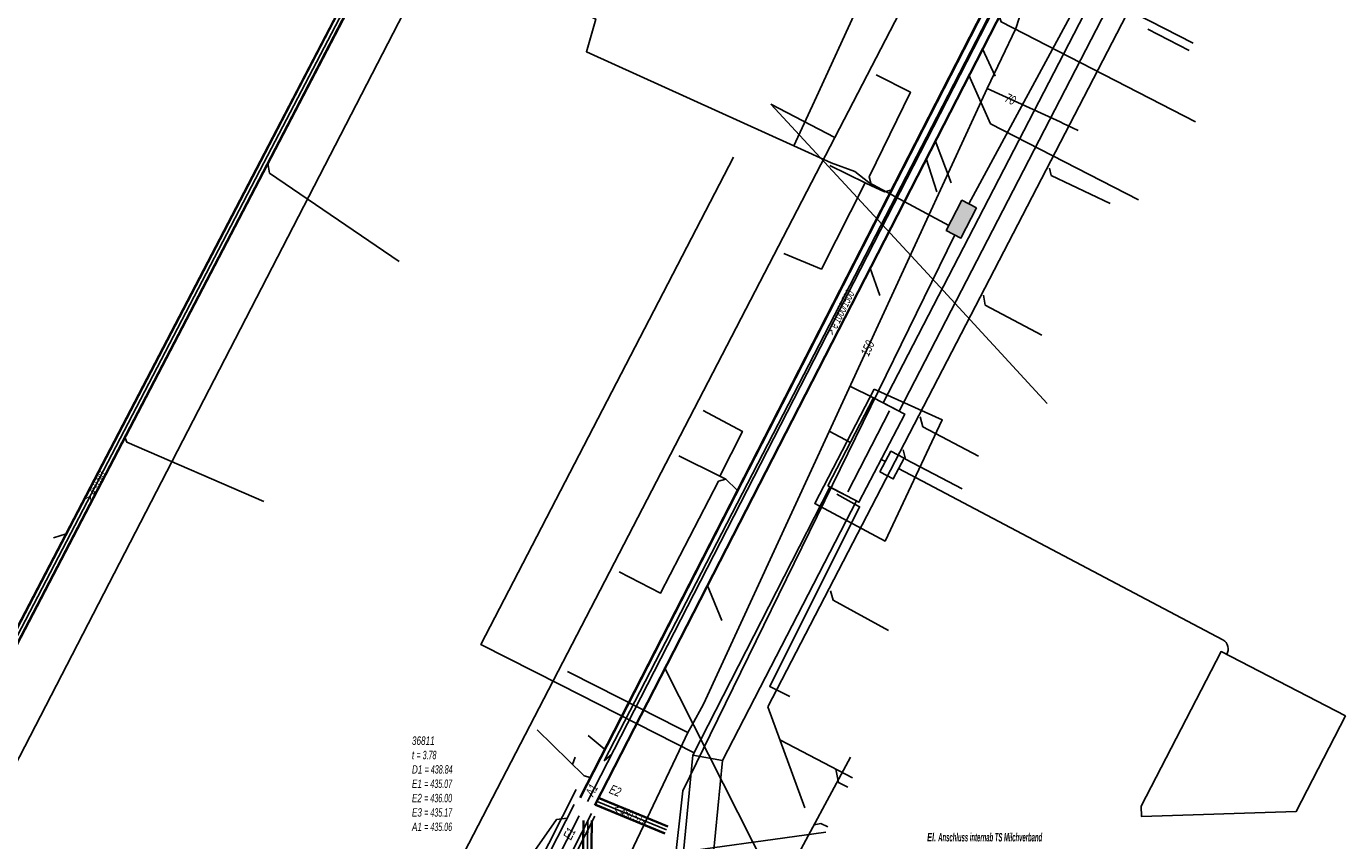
# Model space of a CAD drawing. Header units: metres. Extents: x 2695563 to 2696938, y 1260544 to 1262032.
# Tile 258 of 303: x 2696718 to 2696797, y 1261573 to 1261621. Entities that reach past the tile are written whole.
import ezdxf

# ---------------------------------------------------------------- set-up
doc = ezdxf.new("R2010")
doc.units = ezdxf.units.M
doc.linetypes.add('AUSGEZOGEN', pattern=[0])
for name, color, linetype in [('AW_LK_ Haltung Text', 7, 'AUSGEZOGEN'), ('AW_LK_Ein-Auslauftext', 24, 'AUSGEZOGEN'), ('AW_LK_Haltung', 24, 'AUSGEZOGEN'), ('AW_LK_Normschacht Text', 24, 'AUSGEZOGEN'), ('AW_LK_Schacht Detaillinie', 24, 'AUSGEZOGEN'), ('AW_LK_Trasselinie', 24, 'AUSGEZOGEN'), ('EW_LK_Bauwerk_FL_Linie_Punkt', 1, 'AUSGEZOGEN'), ('EW_LK_Freitext_Text', 1, 'AUSGEZOGEN'), ('EW_LK_Trasseabs', 1, 'AUSGEZOGEN'), ('EW_LK_Trasserand', 1, 'AUSGEZOGEN'), ('FM_LK_SW_BAUWERK', 94, 'AUSGEZOGEN'), ('FM_LK_SW_TRASSEKANTE', 94, 'AUSGEZOGEN'), ('LKSwisscomProjekterimeterAktiv', 7, 'AUSGEZOGEN'), ('WA_LK_Leitung', 171, 'AUSGEZOGEN'), ('WA_LK_Leitung_Text', 171, 'AUSGEZOGEN')]:
    doc.layers.add(name, color=color, linetype=linetype)
doc.styles.add('ARIAL', font='arial.ttf')
doc.styles.add('ARIALNARROW', font='ARIALN.TTF')
pattern_1 = [(0, (2703955, 1269100), (4050, 4050), [4050, -4050]), (90, (2703955, 1269100), (-4050, 4050), [4050, -4050])]
pattern_2 = [(0, (2708005, 1273150), (6075, 6075), [6075, -6075]), (90, (2708005, 1273150), (-6075, 6075), [6075, -6075])]

# ---------------------------------------------------------------- blocks, each defined once
blk = doc.blocks.new('COMPLEXOBJECT_1480')
at = {"layer": 'AW_LK_Trasselinie', "color": 24, "linetype": 'AUSGEZOGEN', "transparency": 33554687}
blk.add_line((6720.689, 11518.046), (6750.128, 11575.842), dxfattribs=at)
for centre, radius, start, end in [((6676.008, 11544.063), 51.704, 320.62608, 329.78882), ((6675.991, 11544.089), 51.733, 311.46648, 320.61535)]:
    blk.add_arc(centre, radius, start, end, dxfattribs=at)
blk = doc.blocks.new('COMPLEXOBJECT_1481')
at = {"layer": 'AW_LK_Trasselinie', "color": 24, "linetype": 'AUSGEZOGEN', "transparency": 33554687}
blk.add_line((6720.929, 11517.922), (6749.999, 11574.954), dxfattribs=at)
for centre, radius, start, end in [((6674.977, 11544.928), 53.3, 320.6239, 329.55716), ((6674.868, 11545.007), 53.435, 311.7185, 320.63292)]:
    blk.add_arc(centre, radius, start, end, dxfattribs=at)
blk = doc.blocks.new('COMPLEXOBJECT_1482')
at = {"layer": 'AW_LK_Trasselinie', "color": 24, "linetype": 'AUSGEZOGEN', "transparency": 33554687}
blk.add_line((6721.995, 11517.371), (6751.044, 11574.396), dxfattribs=at)
for centre, radius, start, end in [((6674.333, 11545.522), 55.355, 320.56226, 329.43287), ((6674.405, 11545.438), 55.246, 311.76631, 320.58131)]:
    blk.add_arc(centre, radius, start, end, dxfattribs=at)
blk = doc.blocks.new('COMPLEXOBJECT_1483')
at = {"layer": 'AW_LK_Trasselinie', "color": 24, "linetype": 'AUSGEZOGEN', "transparency": 33554687}
blk.add_line((6722.235, 11517.247), (6751.254, 11574.251), dxfattribs=at)
for centre, radius, start, end in [((6672.301, 11547.134), 58.195, 320.61549, 329.09838), ((6672.179, 11547.201), 58.331, 312.25874, 320.64037)]:
    blk.add_arc(centre, radius, start, end, dxfattribs=at)
blk = doc.blocks.new('COMPLEXOBJECT_1539')
at = {"layer": 'AW_LK_Haltung', "color": 24, "linetype": 'AUSGEZOGEN', "transparency": 33554687}
blk.add_lwpolyline([(6722.86, 11520.251), (6724.198, 11522.826), (6729.666, 11533.766), (6733.344, 11540.82), (6735.685, 11545.562), (6741.441, 11556.759), (6750.307, 11574.269)], dxfattribs=at)
for centre, radius, start, end in [((6677.77, 11543.235), 50.61, 331.22203, 332.99105), ((6676.168, 11543.994), 52.38, 329.62769, 331.33727), ((6675.429, 11544.513), 53.28, 328.3487, 329.54749), ((6677.941, 11542.852), 50.27, 325.96164, 328.45787), ((6676.015, 11544.077), 52.552, 322.52514, 326.03073), ((6675.229, 11544.709), 53.56, 319.06076, 322.50085), ((6675.486, 11544.528), 53.247, 315.26612, 319.02586), ((6695.337, 11523.413), 24.306, 309.55876, 317.69044)]:
    blk.add_arc(centre, radius, start, end, dxfattribs=at)
blk = doc.blocks.new('COMPLEXOBJECT_1895')
at = {"layer": 'EW_LK_Trasseabs', "color": 1, "linetype": 'AUSGEZOGEN', "transparency": 33554687}
blk.add_line((6788.993, 11584.838), (6769.501, 11595.128), dxfattribs=at)
blk.add_arc((6788.67, 11584.285), 0.641, 328.93283, 59.74886, dxfattribs=at)

msp = doc.modelspace()

# ---------------------------------------------------------------- hatches: boundary and pattern name
at = {"layer": 'EW_LK_Bauwerk_FL_Linie_Punkt', "lineweight": 18, "transparency": 33554687}
h = msp.add_hatch(dxfattribs=at)
h.set_pattern_fill('MUSTER', color=1, scale=4050, style=0, pattern_type=2)
h.set_pattern_definition(pattern_1)
h.paths.add_polyline_path([(2696766.213, 1261593.892), (2696768.088, 1261592.915), (2696770.845, 1261598.204), (2696768.971, 1261599.181)], flags=0)
h = msp.add_hatch(dxfattribs=at)
h.set_pattern_fill('MUSTER', color=1, scale=4050, style=0, pattern_type=2)
h.set_pattern_definition(pattern_1)
h.paths.add_polyline_path([(2696769.349, 1261594.74), (2696770.145, 1261594.319), (2696770.798, 1261595.557), (2696770.002, 1261595.978)], flags=0)
h = msp.add_hatch(dxfattribs=at)
h.set_pattern_fill('MUSTER', color=1, scale=4050, style=0, pattern_type=2)
h.set_pattern_definition(pattern_1)
h.paths.add_polyline_path([(2696797.331, 1261580.073), (2696789.844, 1261583.943), (2696785.039, 1261574.648), (2696785.065, 1261574.041), (2696794.366, 1261574.337)], flags=0)
at = {"layer": 'EW_LK_Trasserand', "lineweight": 18, "transparency": 33554687}
h = msp.add_hatch(dxfattribs=at)
h.set_pattern_fill('MUSTER', color=1, scale=6075, style=0, pattern_type=2)
h.set_pattern_definition(pattern_2)
h.paths.add_polyline_path([(2696787.941, 1261634.491), (2696769.552, 1261598.878), (2696770.499, 1261598.385), (2696788.885, 1261633.991)], flags=0)
h = msp.add_hatch(dxfattribs=at)
h.set_pattern_fill('MUSTER', color=1, scale=6075, style=0, pattern_type=2)
h.set_pattern_definition(pattern_2)
h.paths.add_polyline_path([(2696759.892, 1261577.402), (2696767.941, 1261592.998), (2696766.34, 1261593.82), (2696758.111, 1261577.712)], flags=0)
h = msp.add_hatch(dxfattribs=at)
h.set_pattern_fill('MUSTER', color=1, scale=6075, style=0, pattern_type=2)
h.set_pattern_definition(pattern_2)
h.paths.add_polyline_path([(2696758.074, 1261558.664), (2696759.892, 1261577.402), (2696758.111, 1261577.712), (2696756.282, 1261558.838)], flags=0)
at = {"layer": 'FM_LK_SW_BAUWERK', "transparency": 33554687}
msp.add_hatch(color=7, dxfattribs=at).paths.add_polyline_path([(2696775.162, 1261610.599), (2696774.274, 1261611.058), (2696773.331, 1261609.238), (2696774.219, 1261608.778)])
at = {"layer": 'LKSwisscomProjekterimeterAktiv', "transparency": 33554687}
h = msp.add_hatch(dxfattribs=at)
h.set_pattern_fill('MUSTER', color=94, scale=7500, style=0, pattern_type=2)
h.set_pattern_definition([(0, (2710855, 1276000), (7500, 7500), [7500, -7500]), (90, (2710855, 1276000), (-7500, 7500), [7500, -7500])])
h.paths.add_polyline_path([(2696768.999, 1261599.706), (2696765.429, 1261592.831), (2696769.66, 1261590.583), (2696773.097, 1261597.855)], flags=0)

# ---------------------------------------------------------------- linework, layer by layer
at = {"layer": 'AW_LK_Haltung', "linetype": 'AUSGEZOGEN', "transparency": 33554687}
for p, q in [((2696732.105, 1261613.408), (2696749.397, 1261646.569)), ((2696732.125, 1261613.398), (2696749.416, 1261646.559)), ((2696732.144, 1261613.388), (2696749.436, 1261646.549)), ((2696732.504, 1261613.2), (2696749.796, 1261646.361)), ((2696732.523, 1261613.19), (2696749.816, 1261646.351)), ((2696732.543, 1261613.18), (2696749.835, 1261646.341)), ((2696751.318, 1261575.181), (2696786.702, 1261644.188)), ((2696751.336, 1261575.172), (2696786.72, 1261644.179)), ((2696751.354, 1261575.163), (2696786.738, 1261644.17)), ((2696752.208, 1261574.725), (2696787.592, 1261643.732)), ((2696752.226, 1261574.716), (2696787.61, 1261643.723)), ((2696752.244, 1261574.707), (2696787.628, 1261643.714)), ((2696711.017, 1261572.985), (2696732.105, 1261613.408)), ((2696711.037, 1261572.975), (2696732.125, 1261613.398)), ((2696711.056, 1261572.965), (2696732.144, 1261613.388)), ((2696711.416, 1261572.777), (2696732.504, 1261613.2)), ((2696711.435, 1261572.767), (2696732.523, 1261613.19)), ((2696711.455, 1261572.757), (2696732.543, 1261613.18)), ((2696756.427, 1261573), (2696752.256, 1261574.714)), ((2696756.435, 1261573.021), (2696752.264, 1261574.735)), ((2696756.444, 1261573.042), (2696752.273, 1261574.756)), ((2696756.598, 1261573.416), (2696752.427, 1261575.13)), ((2696756.607, 1261573.437), (2696752.436, 1261575.151)), ((2696756.615, 1261573.458), (2696752.444, 1261575.172)), ((2696751.047, 1261538.444), (2696751.526, 1261573.8)), ((2696751.067, 1261538.443), (2696751.546, 1261573.799)), ((2696751.087, 1261538.443), (2696751.566, 1261573.799)), ((2696751.547, 1261538.437), (2696752.026, 1261573.793)), ((2696751.567, 1261538.437), (2696752.046, 1261573.793)), ((2696751.587, 1261538.436), (2696752.066, 1261573.792))]:
    msp.add_line(p, q, dxfattribs=at)
at = {"layer": 'AW_LK_Haltung', "color": 255, "transparency": 33554687}
for p, q in [((2696732.324, 1261613.294), (2696749.616, 1261646.455)), ((2696751.781, 1261574.944), (2696787.165, 1261643.951)), ((2696711.236, 1261572.871), (2696732.324, 1261613.294)), ((2696756.521, 1261573.229), (2696752.35, 1261574.943)), ((2696751.317, 1261538.44), (2696751.796, 1261573.796))]:
    msp.add_line(p, q, dxfattribs=at)
at = {"layer": 'AW_LK_Haltung', "color": 24, "linetype": 'AUSGEZOGEN', "transparency": 33554687}
for p, q in [((2696762.619, 1261580.614), (2696788.23, 1261630.066)), ((2696785.443, 1261621.328), (2696787.933, 1261620.04)), ((2696776.265, 1261618.514), (2696775.511, 1261620.157)), ((2696775.986, 1261615.652), (2696774.698, 1261618.569)), ((2696772.759, 1261616.051), (2696773.145, 1261616.606)), ((2696784.895, 1261611.078), (2696775.996, 1261615.647)), ((2696773.62, 1261612.094), (2696772.669, 1261614.642)), ((2696772.778, 1261611.551), (2696772.13, 1261613.572)), ((2696769.353, 1261605.338), (2696768.754, 1261606.966)), ((2696719.689, 1261590.774), (2696720.461, 1261591.02)), ((2696759.844, 1261585.806), (2696758.965, 1261587.958)), ((2696763.23, 1261569.52), (2696756.404, 1261582.977)), ((2696764.828, 1261574.548), (2696762.619, 1261580.615)), ((2696751.811, 1261578.906), (2696752.772, 1261578.098)), ((2696767.7, 1261576.357), (2696763.373, 1261578.626)), ((2696752.779, 1261577.381), (2696753.254, 1261577.803)), ((2696751.043, 1261577.596), (2696750.873, 1261577.152)), ((2696767.582, 1261577.603), (2696763.23, 1261569.52))]:
    msp.add_line(p, q, dxfattribs=at)
for points in [[(2696788.309, 1261615.762), (2696776.635, 1261621.767), (2696776.515, 1261622.127)], [(2696788.171, 1261620.486), (2696784.684, 1261622.266), (2696784.579, 1261622.735)], [(2696769.12, 1261618.58), (2696771.18, 1261617.54), (2696768.71, 1261612.46), (2696768.847, 1261611.923)], [(2696740.463, 1261607.366), (2696732.665, 1261612.681), (2696732.577, 1261613.285)], [(2696766.33, 1261613.14), (2696768.468, 1261612.106), (2696768.847, 1261611.923), (2696769.62, 1261611.55), (2696770.01, 1261611.65)], [(2696783.178, 1261610.863), (2696779.64, 1261612.548), (2696779.531, 1261612.977)], [(2696763.58, 1261607.85), (2696765.83, 1261606.92), (2696768.468, 1261612.106)], [(2696779.08, 1261602.958), (2696775.677, 1261604.753), (2696775.576, 1261605.344)], [(2696758.72, 1261598.43), (2696761.09, 1261597.17), (2696759.722, 1261594.484)], [(2696775.282, 1261595.682), (2696771.928, 1261597.446), (2696771.775, 1261598.034)], [(2696732.34, 1261592.965), (2696724.096, 1261596.514), (2696723.981, 1261596.825)], [(2696774.287, 1261593.723), (2696770.89, 1261595.5), (2696770.748, 1261596.055)], [(2696757.27, 1261595.71), (2696759.722, 1261594.484), (2696760.094, 1261594.298), (2696760.748, 1261593.668)], [(2696753.68, 1261588.73), (2696756.16, 1261587.45), (2696759.65, 1261594.17), (2696760.094, 1261594.298)], [(2696769.874, 1261585.211), (2696766.535, 1261587.026), (2696766.379, 1261587.591)], [(2696748.76, 1261579.25), (2696751.578, 1261576.475), (2696751.939, 1261576.382)], [(2696767.413, 1261575.804), (2696766.865, 1261576.07), (2696766.705, 1261576.881)], [(2696742.11, 1261566.44), (2696744.09, 1261565.52), (2696749.908, 1261573.85), (2696750.549, 1261573.93)], [(2696766.222, 1261573.416), (2696765.801, 1261573.621), (2696765.408, 1261573.543)]]:
    msp.add_lwpolyline(points, dxfattribs=at)
at = {"layer": 'AW_LK_Schacht Detaillinie', "color": 24, "linetype": 'AUSGEZOGEN', "transparency": 33554687}
for p, q in [((2696772.759, 1261616.051), (2696783.727, 1261637.261)), ((2696752.779, 1261577.381), (2696772.759, 1261616.051))]:
    msp.add_line(p, q, dxfattribs=at)
at = {"layer": 'EW_LK_Bauwerk_FL_Linie_Punkt', "color": 1, "linetype": 'AUSGEZOGEN', "transparency": 33554687}
for p, q in [((2696772.716, 1261606.112), (2696779.396, 1261598.839)), ((2696767.421, 1261593.545), (2696769.934, 1261598.397)), ((2696755.672, 1261571.659), (2696766.1, 1261573.101))]:
    msp.add_line(p, q, dxfattribs=at)
for points in [[(2696766.213, 1261593.892), (2696768.088, 1261592.915), (2696770.845, 1261598.204), (2696768.971, 1261599.181), (2696766.213, 1261593.892)], [(2696769.349, 1261594.74), (2696770.145, 1261594.319), (2696770.798, 1261595.557), (2696770.002, 1261595.978), (2696769.349, 1261594.74)], [(2696797.331, 1261580.073), (2696789.844, 1261583.943), (2696785.039, 1261574.648), (2696785.065, 1261574.041), (2696794.366, 1261574.337), (2696797.331, 1261580.073)]]:
    msp.add_lwpolyline(points, close=True, dxfattribs=at)
at = {"layer": 'EW_LK_Trasseabs', "color": 1, "linetype": 'AUSGEZOGEN', "transparency": 33554687}
for p, q in [((2696766.644, 1261614.827), (2696762.785, 1261616.829)), ((2696762.785, 1261616.829), (2696772.716, 1261606.112)), ((2696743.354, 1261569.922), (2696766.644, 1261614.827)), ((2696768.971, 1261599.181), (2696767.551, 1261599.883)), ((2696767.576, 1261596.507), (2696766.308, 1261597.187)), ((2696769.676, 1261595.359), (2696769.429, 1261595.489)), ((2696758.189, 1261577.865), (2696750.159, 1261581.939))]:
    msp.add_line(p, q, dxfattribs=at)
for points in [[(2696766.644, 1261614.827), (2696780.487, 1261641.518), (2696777.129, 1261643.164)], [(2696750.159, 1261581.939), (2696745.374, 1261584.367), (2696760.548, 1261613.641)]]:
    msp.add_lwpolyline(points, dxfattribs=at)
at = {"layer": 'EW_LK_Trasserand', "color": 1, "linetype": 'AUSGEZOGEN', "transparency": 33554687}
for points in [[(2696787.941, 1261634.491), (2696769.552, 1261598.878), (2696770.499, 1261598.385), (2696788.885, 1261633.991), (2696787.941, 1261634.491)], [(2696759.892, 1261577.402), (2696767.941, 1261592.998), (2696766.34, 1261593.82), (2696758.111, 1261577.712), (2696759.892, 1261577.402)], [(2696758.074, 1261558.664), (2696759.892, 1261577.402), (2696758.111, 1261577.712), (2696756.282, 1261558.838), (2696758.074, 1261558.664)]]:
    msp.add_lwpolyline(points, close=True, dxfattribs=at)
at = {"layer": 'FM_LK_SW_BAUWERK', "color": 94, "transparency": 33554687}
msp.add_lwpolyline([(2696775.162, 1261610.599), (2696774.274, 1261611.058), (2696773.331, 1261609.238), (2696774.219, 1261608.778), (2696775.162, 1261610.599)], close=True, dxfattribs=at)
at = {"layer": 'FM_LK_SW_TRASSEKANTE', "color": 94, "linetype": 'AUSGEZOGEN', "transparency": 33554687}
for points in [[(2696791.986, 1261666.707), (2696793.05, 1261647.61), (2696790.423, 1261639.918), (2696774.701, 1261610.837)], [(2696764.183, 1261614.315), (2696751.712, 1261619.972), (2696752.276, 1261621.932), (2696751.003, 1261622.553), (2696732.6, 1261631.958), (2696728.2, 1261634.041)], [(2696764.183, 1261614.315), (2696765.539, 1261617.272), (2696768, 1261622.64)], [(2696764.183, 1261614.315), (2696766.424, 1261613.299), (2696767.845, 1261612.781), (2696768.683, 1261612.117), (2696773.489, 1261609.543)], [(2696773.848, 1261608.97), (2696759.148, 1261578.948), (2696757.504, 1261575.578), (2696752.748, 1261532.87)], [(2696763.93, 1261581.241), (2696762.731, 1261581.84), (2696768.13, 1261592.64), (2696766.77, 1261593.39)]]:
    msp.add_lwpolyline(points, dxfattribs=at)
at = {"layer": 'LKSwisscomProjekterimeterAktiv', "color": 94, "linetype": 'AUSGEZOGEN', "transparency": 33554687}
msp.add_lwpolyline([(2696768.999, 1261599.706), (2696765.429, 1261592.831), (2696769.66, 1261590.583), (2696773.097, 1261597.855), (2696768.999, 1261599.706)], close=True, dxfattribs=at)
at = {"layer": 'WA_LK_Leitung', "color": 7, "linetype": 'AUSGEZOGEN', "transparency": 33554687}
for points in [[(2696787.38, 1261651.75), (2696786.548, 1261648.951), (2696785.053, 1261643.919), (2696784.6, 1261642.579), (2696779.441, 1261627.327), (2696779.09, 1261626.29), (2696778.866, 1261625.592), (2696778.732, 1261625.175), (2696777.51, 1261621.37), (2696775.8, 1261617.77), (2696769.485, 1261604.076), (2696758.744, 1261580.784), (2696758.042, 1261579.503), (2696757.81, 1261579.08), (2696757.491, 1261578.41), (2696756.121, 1261575.53), (2696752.2, 1261567.285), (2696752.05, 1261566.97)], [(2696679.362, 1261503.631), (2696690.871, 1261525.884), (2696712.253, 1261567.225), (2696742.95, 1261626.61), (2696744.61, 1261629.82), (2696745.23, 1261631.01), (2696743.095, 1261632.107)], [(2696775.8, 1261617.77), (2696780.171, 1261615.756), (2696780.402, 1261615.65), (2696780.584, 1261615.566), (2696781.27, 1261615.25)], [(2696750.579, 1261582.75), (2696752.35, 1261581.851), (2696757.239, 1261579.37), (2696757.81, 1261579.08)]]:
    msp.add_lwpolyline(points, dxfattribs=at)

# ---------------------------------------------------------------- block references
at = {"layer": 'AW_LK_Haltung', "color": 24, "linetype": 'AUSGEZOGEN', "lineweight": -3, "transparency": 33554687}
msp.add_blockref('COMPLEXOBJECT_1539', (2690000.97, 1249999.81), dxfattribs=at)
at = {"layer": 'AW_LK_Trasselinie', "color": 24, "linetype": 'AUSGEZOGEN', "lineweight": -3, "transparency": 33554687}
for name in ['COMPLEXOBJECT_1480', 'COMPLEXOBJECT_1481', 'COMPLEXOBJECT_1482', 'COMPLEXOBJECT_1483']:
    msp.add_blockref(name, (2690000.97, 1249999.81), dxfattribs=at)
at = {"layer": 'EW_LK_Trasseabs', "color": 1, "linetype": 'AUSGEZOGEN', "lineweight": -3, "transparency": 33554687}
msp.add_blockref('COMPLEXOBJECT_1895', (2690000.97, 1249999.81), dxfattribs=at)

# ---------------------------------------------------------------- texts
at = {"layer": 'AW_LK_ Haltung Text', "color": 24, "transparency": 33554687, "char_height": 0.55705, "attachment_point": 5, "style": 'ARIAL'}
for s, insert, width, rotation in [('\\A1;{\\fArial|i1|b0;\\H0.557054;\\W0.700000;\\C24;> \\W0.490000;e 1000/1500}\\P', (2696766.951, 1261604.299), 3.70845, 63.747), ('\\A1;{\\fArial|i1|b0;\\H0.557054;\\W0.700000;\\C24;> \\W0.490000;450 NB}\\P', (2696722.204, 1261593.868), 2.48945, 62.1675), ('\\A1;{\\fArial|i1|b0;\\H0.557054;\\W0.700000;\\C24;< \\W0.490000;450 STZ}\\P', (2696754.356, 1261574.139), 2.75543, 337.0527)]:
    msp.add_mtext(s, dxfattribs=dict(at, insert=insert, width=width, rotation=rotation))
at = {"layer": 'AW_LK_Ein-Auslauftext', "color": 24, "transparency": 33554687, "char_height": 0.55705, "attachment_point": 7, "style": 'ARIAL'}
for s, insert, width, rotation in [('\\A1;{\\fArial|i1|b0;\\H0.557054;\\W0.700000;\\C24;A1}\\P', (2696752.122, 1261575.194), 0.85544, 62.8533), ('\\A1;{\\fArial|i1|b0;\\H0.557054;\\W0.700000;\\C24;E2}\\P', (2696753.037, 1261575.456), 0.86376, 337.6602), ('\\A1;{\\fArial|i1|b0;\\H0.557054;\\W0.700000;\\C24;E1}\\P', (2696750.788, 1261572.581), 0.85544, 63.144)]:
    msp.add_mtext(s, dxfattribs=dict(at, insert=insert, width=width, rotation=rotation))
at = {"layer": 'AW_LK_Normschacht Text', "color": 24, "transparency": 33554687, "insert": (2696741.23, 1261578.845), "char_height": 0.50641, "width": 2.83188, "attachment_point": 1, "line_spacing_factor": 1.024096, "style": 'ARIAL'}
msp.add_mtext('\\A1;{\\fArial|i1|b0;\\H0.506413;\\W0.694636;\\C24;36811}\\P{\\fArial|i1|b0;\\H0.505000;\\W0.694636;\\C24;t \\W0.486245;= 3.78}\\P{\\fArial|i1|b0;\\H0.505000;\\W0.694636;\\C24;D1 \\W0.486245;= 438.84}\\P{\\fArial|i1|b0;\\H0.505000;\\W0.694636;\\C24;E1 \\W0.486245;= 435.07}\\P{\\fArial|i1|b0;\\H0.505000;\\W0.694636;\\C24;E2 \\W0.486245;= 436.00}\\P{\\fArial|i1|b0;\\H0.505000;\\W0.694636;\\C24;E3 \\W0.486245;= 435.17}\\P{\\fArial|i1|b0;\\H0.505000;\\W0.694636;\\C24;A1 \\W0.486245;= 435.06}\\P', dxfattribs=at)
at = {"layer": 'EW_LK_Freitext_Text', "color": 1, "transparency": 33554687, "insert": (2696775.641, 1261572.786), "char_height": 0.5075, "width": 7.93548, "attachment_point": 5, "style": 'ARIALNARROW'}
msp.add_mtext('\\A1;{\\fArial Narrow|i1|b1;\\H0.507500;\\W0.700000;\\C1;El. \\W0.490000;Anschluss internab TS Milchverband}\\P', dxfattribs=at)
at = {"layer": 'WA_LK_Leitung_Text', "color": 7, "transparency": 33554687, "char_height": 0.55426, "attachment_point": 5, "style": 'ARIAL'}
for s, insert, width, rotation in [('\\A1;{\\fArial|i1|b0;\\H0.554263;\\W0.700000;\\C7;70}\\P', (2696777.189, 1261617.124), 0.80179, 335.2644), ('\\A1;{\\fArial|i1|b0;\\H0.554263;\\W0.700000;\\C7;150}\\P', (2696768.608, 1261602.162), 1.10014, 65.2428)]:
    msp.add_mtext(s, dxfattribs=dict(at, insert=insert, width=width, rotation=rotation))

doc.saveas('drawing.dxf')
